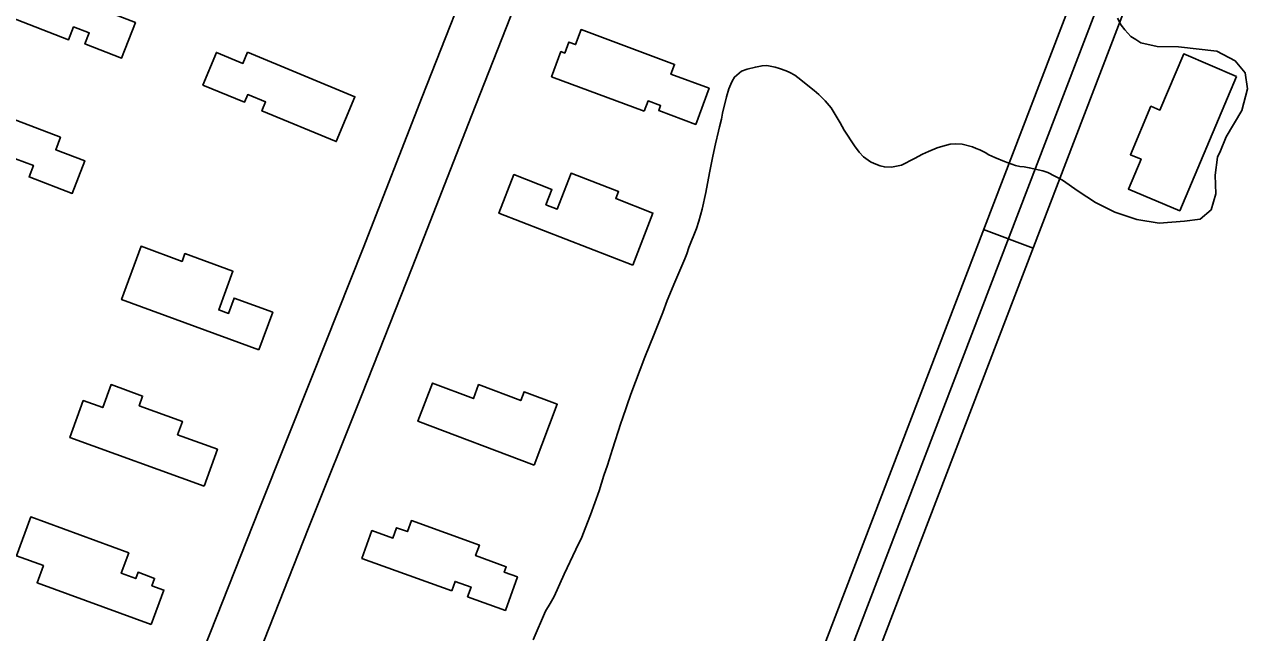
# Model space of a CAD drawing. Extents: x 3297735 to 3335592, y 670436 to 695807.
# Drawn here: x 3321479 to 3322174, y 688133 to 688479 of the extents above; entities that cross this region are included whole.
import ezdxf

# ---------------------------------------------------------------- set-up
doc = ezdxf.new("R2010")
doc.units = 0
for name, color, linetype in [('V-BLDG-OTLN', 7, 'Continuous'), ('V-ROAD-CNTR', 7, 'Continuous'), ('V-SITE-VEGE', 7, 'Continuous')]:
    doc.layers.add(name, color=color, linetype=linetype)

msp = doc.modelspace()

# ---------------------------------------------------------------- linework, layer by layer
at = {"layer": 'V-BLDG-OTLN'}
for points in [[(3321467.95, 688516.13), (3321521.36, 688495.42), (3321518.86, 688488.97), (3321542.44, 688479.83), (3321534.6, 688459.64), (3321513.79, 688467.7), (3321516.2, 688473.91), (3321507.29, 688477.35), (3321504.46, 688470.05), (3321456.14, 688488.79), (3321462.05, 688504.01), (3321463.09, 688503.61)], [(3321831.23, 688429.54), (3321778.67, 688449.06), (3321783.97, 688463.33), (3321786.15, 688462.52), (3321788.46, 688468.72), (3321792.25, 688467.31), (3321795.41, 688475.81), (3321848.48, 688456.1), (3321846.41, 688450.53), (3321868.05, 688442.5), (3321860.45, 688422.01), (3321839.42, 688429.82), (3321840.5, 688432.72), (3321833.39, 688435.36)], [(3321606.1, 688462.99), (3321667.01, 688437.75), (3321656.43, 688412.2), (3321614.24, 688429.68), (3321616.33, 688434.73), (3321606.14, 688438.95), (3321604.33, 688434.58), (3321580.76, 688444.35), (3321588.43, 688462.86), (3321603.47, 688456.63)], [(3322167.44, 688449.3), (3322135.17, 688372.95), (3322106, 688385.28), (3322113.19, 688402.27), (3322107.2, 688404.8), (3322118.81, 688432.27), (3322123.93, 688430.11), (3322137.41, 688461.99)], [(3321438.28, 688438.15), (3321499.88, 688414.7), (3321497.19, 688407.65), (3321513.64, 688401.38), (3321506.57, 688382.83), (3321482.03, 688392.18), (3321484.52, 688398.71), (3321474.45, 688402.54), (3321471.03, 688393.55), (3321427.59, 688410.09)], [(3321824.68, 688342.07), (3321748.78, 688371.58), (3321757.29, 688393.46), (3321778.8, 688385.1), (3321775.41, 688376.4), (3321781.83, 688373.9), (3321789.75, 688394.28), (3321816.64, 688383.82), (3321815.09, 688379.83), (3321836.17, 688371.63)], [(3321612.51, 688293.9), (3321534.54, 688322.51), (3321545.65, 688352.78), (3321568.95, 688344.23), (3321570.56, 688348.61), (3321597.79, 688338.62), (3321589.73, 688316.67), (3321595.27, 688314.64), (3321598.47, 688323.38), (3321620.38, 688315.34)], [(3321581.42, 688216.62), (3321505.23, 688244.18), (3321512.84, 688265.21), (3321523.92, 688261.2), (3321528.62, 688274.21), (3321546.54, 688267.73), (3321544.56, 688262.26), (3321569.11, 688253.38), (3321566.35, 688245.74), (3321588.99, 688237.55)], [(3321768.81, 688228.5), (3321702.8, 688253.39), (3321710.97, 688275.07), (3321734.23, 688266.3), (3321737.22, 688274.22), (3321761.14, 688265.2), (3321763.01, 688270.17), (3321781.84, 688263.07)], [(3321551.4, 688137.93), (3321486.6, 688161.71), (3321490.18, 688171.44), (3321474.92, 688177.04), (3321483.02, 688199.12), (3321538.65, 688178.7), (3321534.39, 688167.09), (3321542.61, 688164.08), (3321543.93, 688167.67), (3321553.34, 688164.22), (3321551.82, 688160.06), (3321558.61, 688157.57)], [(3321721.93, 688157.14), (3321670.95, 688175.49), (3321676.67, 688191.37), (3321688.54, 688187.1), (3321690.65, 688192.93), (3321696.77, 688190.73), (3321699.04, 688197.04), (3321737.68, 688183.13), (3321735.51, 688177.11), (3321752.88, 688170.85), (3321751.75, 688167.71), (3321759.25, 688165.02), (3321752.4, 688146.01), (3321730.95, 688153.74), (3321732.93, 688159.22), (3321723.86, 688162.49)]]:
    msp.add_lwpolyline(points, close=True, dxfattribs=at)
at = {"layer": 'V-ROAD-CNTR'}
msp.add_line((3322051.88, 688351.67), (3322023.87, 688362.4), dxfattribs=at)
for points in [[(3322131.19, 688642.54), (3321832.76, 687863.55)], [(3322145.2, 688637.18), (3321846.77, 687858.18)], [(3322159.2, 688631.81), (3321860.77, 687852.81)], [(3321744.48, 688537.35), (3321739.71, 688525.69), (3321705.19, 688437.74), (3321671.6, 688351.74), (3321643.03, 688279.45), (3321612.66, 688203.45), (3321571.1, 688098.27), (3321535.21, 688008.19), (3321508.89, 687946.87)], [(3321767.56, 688514.53), (3321733.13, 688426.8), (3321699.53, 688340.76), (3321670.91, 688268.37), (3321640.54, 688192.37), (3321598.98, 688087.21)]]:
    msp.add_lwpolyline(points, dxfattribs=at)
at = {"layer": 'V-SITE-VEGE'}
for points in [[(3322060.21, 688394.68), (3322068.69, 688390.43), (3322077.45, 688384.07), (3322087.26, 688377.59), (3322098.27, 688372.1), (3322110.81, 688367.96), (3322123.48, 688365.99), (3322137.96, 688367.06), (3322146.77, 688368.21), (3322153.04, 688373.55), (3322155.57, 688382.66), (3322155.33, 688393.2), (3322156.67, 688403.37), (3322158.34, 688407.03), (3322161.54, 688414.97), (3322170.48, 688429.98), (3322173.65, 688442.13), (3322172.36, 688451.33), (3322166.62, 688458.19), (3322156.29, 688463.55), (3322134.53, 688466.08), (3322122.41, 688466.21), (3322113.14, 688468.4), (3322110.32, 688470.31), (3322107.42, 688471.92), (3322103.98, 688475.65), (3322102.01, 688478.31), (3322099.77, 688482.42)], [(3321768.12, 688129.26), (3321775.25, 688145.63), (3321777.88, 688149.92), (3321780.02, 688153.83), (3321785.73, 688166.54), (3321792.39, 688180.6), (3321795.84, 688187.57), (3321797.73, 688192.45), (3321800.69, 688200.27), (3321805.65, 688213.94), (3321808.36, 688222.6), (3321810.36, 688228.46), (3321813.19, 688237.49), (3321818.02, 688252.26), (3321818.84, 688255.06), (3321823.56, 688268.73), (3321831.48, 688289.73), (3321836.94, 688302.8), (3321839.89, 688310.5), (3321841.79, 688315.14), (3321844.27, 688321.97), (3321848.66, 688332.48), (3321854.36, 688345.67), (3321855.42, 688348.48), (3321856.6, 688352.02), (3321860.98, 688362.89), (3321862.28, 688367.04), (3321864.03, 688373.87), (3321866.24, 688383.38), (3321868.31, 688394.59), (3321870.16, 688403.97), (3321871.66, 688411.04), (3321873.29, 688418.23), (3321873.99, 688420.67), (3321875.04, 688425.06), (3321875.73, 688428.47), (3321877.94, 688437.74), (3321879.24, 688442.13), (3321880.3, 688444.82), (3321881.13, 688446.65), (3321882.45, 688448.85), (3321886.42, 688452.18), (3321889.58, 688453.31), (3321894.31, 688454.58), (3321898.07, 688455.34), (3321900.74, 688455.49), (3321905.62, 688454.45), (3321908.06, 688453.75), (3321911.84, 688452.45), (3321913.79, 688451.5), (3321916.61, 688449.95), (3321918.45, 688448.63), (3321927.65, 688441.19), (3321930.23, 688438.9), (3321933.91, 688435.42), (3321937.23, 688431.44), (3321942.44, 688422.86), (3321944.79, 688418.75), (3321950.48, 688409.81), (3321953.19, 688406.31), (3321955.65, 688403.54), (3321959.7, 688400.67), (3321961.65, 688399.71), (3321965.07, 688398.41), (3321967.51, 688397.83), (3321971.52, 688397.75), (3321977.23, 688398.91), (3321984.6, 688402.63), (3321989.2, 688405.11), (3321992.59, 688406.61), (3321997.55, 688408.61), (3322000.71, 688409.61), (3322004.95, 688410.75), (3322007.74, 688410.91), (3322011.64, 688410.7), (3322017.49, 688409.19), (3322019.69, 688408.36), (3322021.64, 688407.53), (3322024.82, 688405.98), (3322026.9, 688404.78), (3322030.2, 688403.24), (3322035.7, 688400.87), (3322041.93, 688398.62), (3322044.49, 688398.04), (3322046.92, 688397.82), (3322049.72, 688397.37), (3322057.4, 688395.62), (3322060.21, 688394.68)]]:
    msp.add_lwpolyline(points, dxfattribs=at)

doc.saveas('drawing.dxf')
